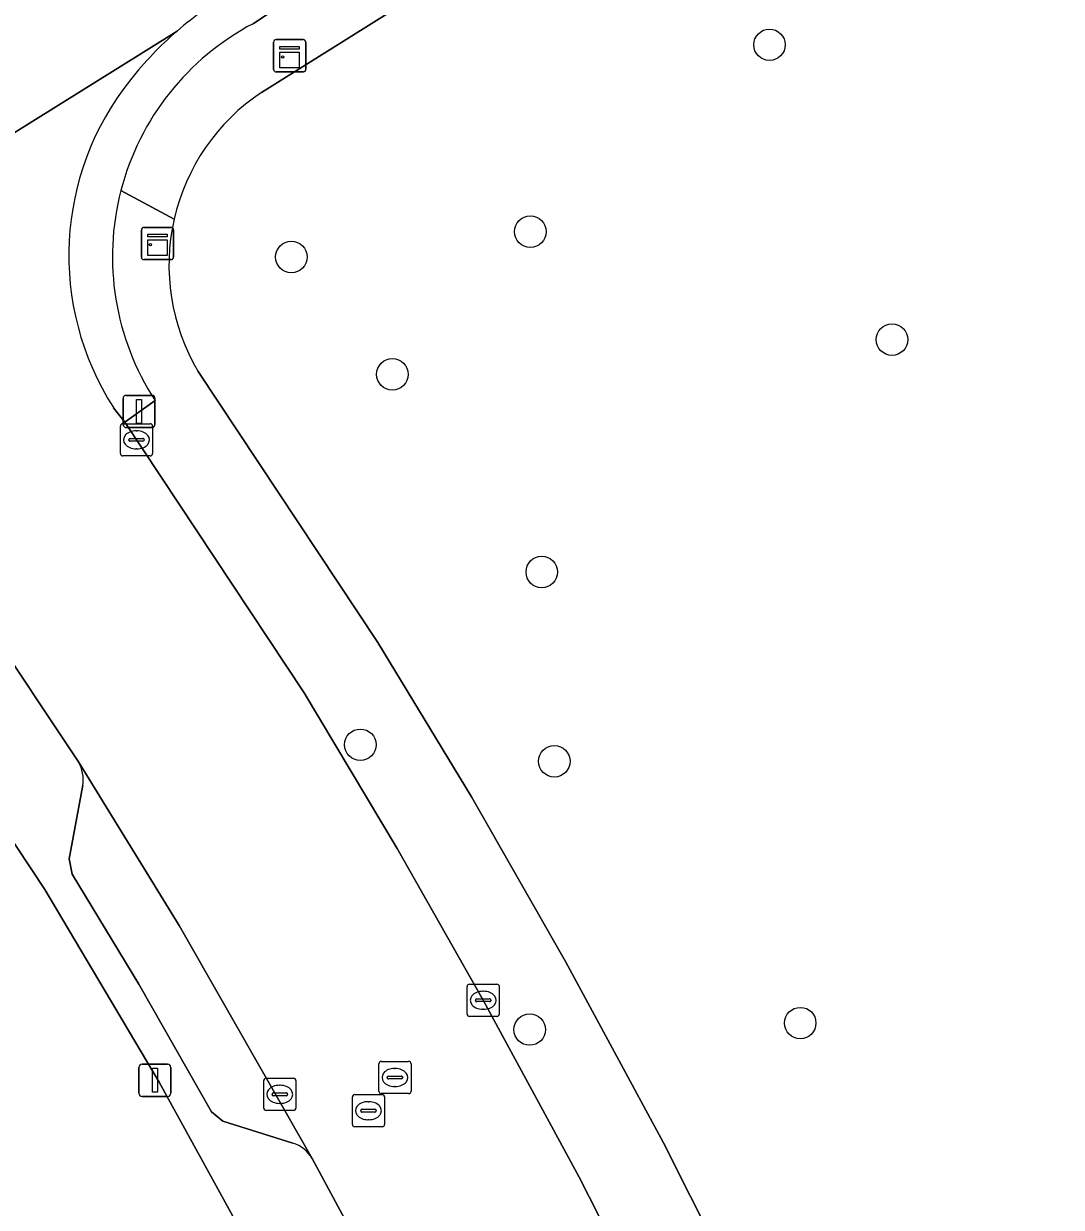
# Model space of a CAD drawing. Extents: x 158455 to 159797, y 387218 to 388672.
# Drawn here: x 158902.75 to 158934.95, y 387656.15 to 387692.88 of the extents above; entities that cross this region are included whole.
import ezdxf

# ---------------------------------------------------------------- set-up
doc = ezdxf.new("R2010")
doc.units = 0
for name, color, linetype in [('IMGEO_Boom', 7, 'Continuous'), ('IMGEO_Erf', 7, 'Continuous'), ('IMGEO_Groenvoorziening', 7, 'Continuous'), ('IMGEO_Kast', 7, 'Continuous'), ('IMGEO_Kolk', 7, 'Continuous'), ('IMGEO_Lichtmast', 7, 'Continuous'), ('IMGEO_Parkeervlak_open', 7, 'Continuous'), ('IMGEO_Rijbaan_lokaal_gesloten', 7, 'Continuous'), ('IMGEO_Rioolput', 7, 'Continuous'), ('IMGEO_Voetpad_open', 7, 'Continuous')]:
    doc.layers.add(name, color=color, linetype=linetype)

msp = doc.modelspace()

# ---------------------------------------------------------------- linework, layer by layer
at = {"layer": 'IMGEO_Boom'}
for centre in [(158925.895, 387692.227), (158918.47, 387686.427), (158911.056, 387685.644), (158929.699, 387683.08), (158914.191, 387682), (158918.827, 387675.869), (158913.196, 387670.506), (158919.214, 387669.995), (158926.848, 387661.869), (158918.453, 387661.67)]:
    msp.add_circle(centre, 0.489, dxfattribs=at)
at = {"layer": 'IMGEO_Erf'}
msp.add_lwpolyline([(158943.323, 387588.149), (158935.963, 387602.773), (158933.26, 387608.176), (158921.856, 387630.891), (158918.695, 387637.196), (158916.94, 387640.737), (158911.753, 387651.052), (158909.925, 387654.635), (158906.951, 387660.034), (158903.404, 387666.016), (158897.586, 387674.782)], dxfattribs=at)
at = {"layer": 'IMGEO_Groenvoorziening'}
for points in [[(158961.411, 387670.041), (158961.498, 387670.092), (158961.124, 387670.85), (158958.754, 387675.659), (158948.984, 387670.834), (158932.006, 387704.453), (158930.794, 387703.7), (158910.128, 387690.749)], [(158908.159, 387682.093), (158913.743, 387673.679), (158916.645, 387668.895), (158919.566, 387663.783), (158922.608, 387658.152), (158933.55, 387636.401), (158933.668, 387635.841), (158945.355, 387612.535), (158951.609, 387615.644), (158951.046, 387616.798), (158948.883, 387621.227), (158946.279, 387626.609), (158944.377, 387630.625), (159006.332, 387661.445), (159008.345, 387657.448), (159012.199, 387659.391)]]:
    msp.add_lwpolyline(points, dxfattribs=at)
for centre, radius, start, end in [((158913.699, 387685.384), 6.445, 123.6489, 167.1821), ((158913.697, 387685.385), 6.442, 167.1824, 210.7292)]:
    msp.add_arc(centre, radius, start, end, dxfattribs=at)
at = {"layer": 'IMGEO_Kast'}
for p, q in [((158910.503, 387691.463), (158910.503, 387692.304)), ((158910.503, 387692.304), (158910.503, 387691.463)), ((158910.578, 387692.388), (158911.419, 387692.388)), ((158911.419, 387692.388), (158910.578, 387692.388)), ((158911.503, 387692.313), (158911.503, 387691.472)), ((158911.503, 387691.472), (158911.503, 387692.313)), ((158911.428, 387691.388), (158910.587, 387691.388)), ((158910.587, 387691.388), (158911.428, 387691.388)), ((158906.475, 387686.561), (158907.316, 387686.561)), ((158907.316, 387686.561), (158906.475, 387686.561)), ((158906.4, 387685.636), (158906.4, 387686.477)), ((158906.4, 387686.477), (158906.4, 387685.636)), ((158907.4, 387686.486), (158907.4, 387685.645)), ((158907.4, 387685.645), (158907.4, 387686.486)), ((158907.325, 387685.561), (158906.484, 387685.561)), ((158906.484, 387685.561), (158907.325, 387685.561))]:
    msp.add_line(p, q, dxfattribs=at)
for points in [[(158910.698, 387692.178), (158911.298, 387692.178), (158911.298, 387692.093), (158910.698, 387692.093), (158910.698, 387692.178)], [(158910.698, 387692.003), (158911.298, 387692.003), (158911.298, 387691.514), (158910.698, 387691.514), (158910.698, 387692.003)], [(158906.595, 387686.351), (158907.195, 387686.351), (158907.195, 387686.266), (158906.595, 387686.266), (158906.595, 387686.351)], [(158906.595, 387686.176), (158907.195, 387686.176), (158907.195, 387685.687), (158906.595, 387685.687), (158906.595, 387686.176)]]:
    msp.add_lwpolyline(points, dxfattribs=at)
for centre in [(158910.782, 387691.852), (158906.679, 387686.025)]:
    msp.add_circle(centre, 0.0377, dxfattribs=at)
for centre, start, end in [((158910.581, 387692.31), 92.4484, 184.2845), ((158910.581, 387692.31), 92.4484, 184.2845), ((158911.425, 387692.31), 2.4484, 94.2845), ((158911.425, 387692.31), 2.4484, 94.2845), ((158910.581, 387691.466), 182.4484, 274.2845), ((158910.581, 387691.466), 182.4484, 274.2845), ((158911.425, 387691.466), 272.4484, 4.2845), ((158911.425, 387691.466), 272.4484, 4.2845), ((158906.478, 387686.483), 92.4484, 184.2845), ((158906.478, 387686.483), 92.4484, 184.2845), ((158907.322, 387686.483), 2.4484, 94.2845), ((158907.322, 387686.483), 2.4484, 94.2845), ((158906.478, 387685.639), 182.4484, 274.2845), ((158906.478, 387685.639), 182.4484, 274.2845), ((158907.322, 387685.639), 272.4484, 4.2845), ((158907.322, 387685.639), 272.4484, 4.2845)]:
    msp.add_arc(centre, 0.0779, start, end, dxfattribs=at)
at = {"layer": 'IMGEO_Kolk'}
for p, q in [((158905.747, 387679.542), (158905.747, 387680.394)), ((158905.822, 387680.468), (158906.674, 387680.468)), ((158906.748, 387680.394), (158906.748, 387679.542)), ((158906.006, 387679.962), (158906.006, 387679.974)), ((158906.444, 387679.925), (158906.046, 387679.925)), ((158906.049, 387680.011), (158906.447, 387680.011)), ((158906.235, 387680.248), (158906.26, 387680.248)), ((158906.49, 387679.974), (158906.49, 387679.962)), ((158906.258, 387679.688), (158906.233, 387679.688)), ((158906.674, 387679.468), (158905.822, 387679.468)), ((158916.583, 387663.078), (158917.435, 387663.078)), ((158916.508, 387662.152), (158916.508, 387663.004)), ((158916.996, 387662.858), (158917.021, 387662.858)), ((158917.509, 387663.004), (158917.509, 387662.152)), ((158916.767, 387662.572), (158916.767, 387662.584)), ((158917.205, 387662.535), (158916.807, 387662.535)), ((158916.81, 387662.621), (158917.208, 387662.621)), ((158917.019, 387662.298), (158916.994, 387662.298)), ((158917.251, 387662.584), (158917.251, 387662.572)), ((158917.435, 387662.078), (158916.583, 387662.078)), ((158910.195, 387659.233), (158910.195, 387660.085)), ((158910.27, 387660.159), (158911.122, 387660.159)), ((158911.196, 387660.085), (158911.196, 387659.233)), ((158910.683, 387659.939), (158910.708, 387659.939)), ((158910.454, 387659.653), (158910.454, 387659.665)), ((158910.892, 387659.616), (158910.494, 387659.616)), ((158910.497, 387659.702), (158910.895, 387659.702)), ((158910.706, 387659.379), (158910.681, 387659.379)), ((158910.938, 387659.665), (158910.938, 387659.653)), ((158911.122, 387659.159), (158910.27, 387659.159))]:
    msp.add_line(p, q, dxfattribs=at)
for points in [[(158905.747, 387679.542), (158905.747, 387680.394)], [(158905.822, 387680.468), (158906.674, 387680.468)], [(158906.748, 387680.394), (158906.748, 387679.542)], [(158906.674, 387679.468), (158905.822, 387679.468)], [(158916.583, 387663.078), (158917.435, 387663.078)], [(158916.508, 387662.152), (158916.508, 387663.004)], [(158917.509, 387663.004), (158917.509, 387662.152)], [(158917.435, 387662.078), (158916.583, 387662.078)], [(158910.195, 387659.233), (158910.195, 387660.085)], [(158910.27, 387660.159), (158911.122, 387660.159)], [(158911.196, 387660.085), (158911.196, 387659.233)], [(158911.122, 387659.159), (158910.27, 387659.159)]]:
    msp.add_lwpolyline(points, dxfattribs=at)
for centre, radius, start, end in [((158905.824, 387680.392), 0.0765, 91.552, 178.448), ((158905.824, 387680.392), 0.0765, 91.552, 178.448), ((158906.672, 387680.392), 0.0765, 1.552, 88.448), ((158906.672, 387680.392), 0.0765, 1.552, 88.448), ((158906.046, 387679.971), 0.0403, 85.8775, 175.7526), ((158906.043, 387679.961), 0.0366, 178.938, 274.7102), ((158906.447, 387679.968), 0.043, 264.8664, 352.4533), ((158906.451, 387679.973), 0.0386, 1.7309, 96.639), ((158905.824, 387679.544), 0.0765, 181.552, 268.448), ((158905.824, 387679.544), 0.0765, 181.552, 268.448), ((158906.672, 387679.544), 0.0765, 271.552, 358.448), ((158906.672, 387679.544), 0.0765, 271.552, 358.448), ((158916.585, 387663.002), 0.0765, 91.552, 178.448), ((158916.585, 387663.002), 0.0765, 91.552, 178.448), ((158917.433, 387663.002), 0.0765, 1.552, 88.448), ((158917.433, 387663.002), 0.0765, 1.552, 88.448), ((158916.807, 387662.581), 0.0403, 85.8775, 175.7526), ((158916.804, 387662.571), 0.0366, 178.938, 274.7102), ((158917.208, 387662.578), 0.043, 264.8664, 352.4533), ((158917.212, 387662.583), 0.0386, 1.7309, 96.639), ((158916.585, 387662.154), 0.0765, 181.552, 268.448), ((158916.585, 387662.154), 0.0765, 181.552, 268.448), ((158917.433, 387662.154), 0.0765, 271.552, 358.448), ((158917.433, 387662.154), 0.0765, 271.552, 358.448), ((158910.272, 387660.083), 0.0765, 91.552, 178.448), ((158910.272, 387660.083), 0.0765, 91.552, 178.448), ((158911.12, 387660.083), 0.0765, 1.552, 88.448), ((158911.12, 387660.083), 0.0765, 1.552, 88.448), ((158910.494, 387659.662), 0.0403, 85.8775, 175.7526), ((158910.491, 387659.652), 0.0366, 178.938, 274.7102), ((158910.895, 387659.659), 0.043, 264.8664, 352.4533), ((158910.899, 387659.664), 0.0386, 1.7309, 96.639), ((158910.272, 387659.235), 0.0765, 181.552, 268.448), ((158910.272, 387659.235), 0.0765, 181.552, 268.448), ((158911.12, 387659.235), 0.0765, 271.552, 358.448), ((158911.12, 387659.235), 0.0765, 271.552, 358.448)]:
    msp.add_arc(centre, radius, start, end, dxfattribs=at)
for centre, major_axis, ratio, start_param, end_param in [((158906.234, 387679.968), (-0.387, 0.002), 0.722429, 4.712389, 7.853982), ((158906.259, 387679.968), (-0.39, 0.002), 0.717154, 1.570796, 4.712389), ((158916.995, 387662.578), (-0.387, 0.002), 0.722429, 4.712389, 7.853982), ((158917.02, 387662.578), (-0.39, 0.002), 0.717154, 1.570796, 4.712389), ((158910.682, 387659.659), (-0.387, 0.002), 0.722429, 4.712389, 7.853982), ((158910.707, 387659.659), (-0.39, 0.002), 0.717154, 1.570796, 4.712389)]:
    msp.add_ellipse(centre, major_axis=major_axis, ratio=ratio, start_param=start_param, end_param=end_param, dxfattribs=at)
at = {"layer": 'IMGEO_Lichtmast'}
for p, q in [((158905.831, 387680.449), (158905.831, 387681.249)), ((158905.831, 387681.249), (158905.831, 387680.449)), ((158905.931, 387681.349), (158906.721, 387681.349)), ((158906.721, 387681.349), (158905.931, 387681.349)), ((158906.821, 387681.249), (158906.821, 387680.449)), ((158906.821, 387680.449), (158906.821, 387681.249)), ((158906.721, 387680.349), (158905.931, 387680.349)), ((158905.931, 387680.349), (158906.721, 387680.349)), ((158906.325, 387659.697), (158906.325, 387660.497)), ((158906.325, 387660.497), (158906.325, 387659.697)), ((158906.425, 387660.597), (158907.215, 387660.597)), ((158907.215, 387660.597), (158906.425, 387660.597)), ((158907.315, 387660.497), (158907.315, 387659.697)), ((158907.315, 387659.697), (158907.315, 387660.497)), ((158907.215, 387659.597), (158906.425, 387659.597)), ((158906.425, 387659.597), (158907.215, 387659.597))]:
    msp.add_line(p, q, dxfattribs=at)
for points in [[(158906.251, 387681.224), (158906.401, 387681.224), (158906.401, 387680.474), (158906.251, 387680.474), (158906.251, 387681.224)], [(158906.745, 387660.472), (158906.895, 387660.472), (158906.895, 387659.722), (158906.745, 387659.722), (158906.745, 387660.472)]]:
    msp.add_lwpolyline(points, dxfattribs=at)
for centre, start, end in [((158905.931, 387681.249), 90, 180), ((158905.931, 387681.249), 90, 180), ((158906.721, 387681.249), 0, 90), ((158906.721, 387681.249), 360, 90), ((158905.931, 387680.449), 180, 270), ((158905.931, 387680.449), 180, 270), ((158906.721, 387680.449), 270, 0), ((158906.721, 387680.449), 270, 0), ((158906.425, 387660.497), 90, 180), ((158906.425, 387660.497), 90, 180), ((158907.215, 387660.497), 0, 90), ((158907.215, 387660.497), 360, 90), ((158906.425, 387659.697), 180, 270), ((158906.425, 387659.697), 180, 270), ((158907.215, 387659.697), 270, 0), ((158907.215, 387659.697), 270, 0)]:
    msp.add_arc(centre, 0.1, start, end, dxfattribs=at)
at = {"layer": 'IMGEO_Parkeervlak_open'}
for points in [[(158911.705, 387657.663), (158907.576, 387664.901), (158904.447, 387669.973)], [(158904.577, 387669.257), (158904.161, 387666.967), (158904.252, 387666.494), (158906.318, 387663.074), (158908.577, 387659.12), (158908.924, 387658.83), (158911.102, 387658.148)]]:
    msp.add_lwpolyline(points, dxfattribs=at)
for centre, radius, start, end in [((158903.544, 387669.439), 1.049, 349.9985, 30.583), ((158910.753, 387657.096), 1.108, 30.7575, 71.6223)]:
    msp.add_arc(centre, radius, start, end, dxfattribs=at)
at = {"layer": 'IMGEO_Rijbaan_lokaal_gesloten'}
for points in [[(158789.305, 387636.07), (158782.556, 387631.666), (158790.258, 387619.355), (158883.627, 387677.735), (158887.243, 387680.019), (158907.509, 387692.653)], [(158907.509, 387692.653), (158887.243, 387680.019)], [(158905.886, 387680.514), (158905.536, 387680.967)], [(158952.06, 387593.215), (158951.418, 387594.547), (158944.884, 387607.596), (158927.789, 387641.751), (158919.992, 387657.088), (158917.009, 387662.578), (158914.339, 387667.291), (158911.457, 387672.114), (158905.886, 387680.514)], [(158900.847, 387675.374), (158901.529, 387674.337), (158904.447, 387669.973), (158907.576, 387664.901), (158911.705, 387657.663), (158914.511, 387652.445), (158919.71, 387642.093), (158921.465, 387638.578), (158924.613, 387632.28), (158936.019, 387609.551), (158938.739, 387604.133), (158945.43, 387590.82), (158945.878, 387589.923)]]:
    msp.add_lwpolyline(points, dxfattribs=at)
for centre, radius, start, end in [((158914.726, 387684.283), 11.052, 119.9141, 130.7661), ((158914.674, 387684.34), 10.975, 130.7577, 141.685), ((158912.866, 387685.69), 8.719, 141.2768, 212.7946)]:
    msp.add_arc(centre, radius, start, end, dxfattribs=at)
at = {"layer": 'IMGEO_Rioolput'}
for p, q in [((158913.768, 387659.757), (158913.768, 387660.609)), ((158913.843, 387660.683), (158914.695, 387660.683)), ((158914.256, 387660.463), (158914.281, 387660.463)), ((158914.769, 387660.609), (158914.769, 387659.757)), ((158914.027, 387660.177), (158914.027, 387660.189)), ((158914.465, 387660.14), (158914.067, 387660.14)), ((158914.07, 387660.226), (158914.468, 387660.226)), ((158914.511, 387660.189), (158914.511, 387660.177)), ((158914.279, 387659.903), (158914.254, 387659.903)), ((158912.947, 387658.725), (158912.947, 387659.577)), ((158913.022, 387659.651), (158913.874, 387659.651)), ((158913.435, 387659.431), (158913.46, 387659.431)), ((158914.695, 387659.683), (158913.843, 387659.683)), ((158913.948, 387659.577), (158913.948, 387658.725)), ((158913.206, 387659.145), (158913.206, 387659.157)), ((158913.644, 387659.108), (158913.246, 387659.108)), ((158913.249, 387659.194), (158913.647, 387659.194)), ((158913.69, 387659.157), (158913.69, 387659.145)), ((158913.874, 387658.651), (158913.022, 387658.651)), ((158913.458, 387658.871), (158913.433, 387658.871))]:
    msp.add_line(p, q, dxfattribs=at)
for points in [[(158913.768, 387659.757), (158913.768, 387660.609)], [(158913.843, 387660.683), (158914.695, 387660.683)], [(158914.769, 387660.609), (158914.769, 387659.757)], [(158912.947, 387658.725), (158912.947, 387659.577)], [(158913.022, 387659.651), (158913.874, 387659.651)], [(158914.695, 387659.683), (158913.843, 387659.683)], [(158913.948, 387659.577), (158913.948, 387658.725)], [(158913.874, 387658.651), (158913.022, 387658.651)]]:
    msp.add_lwpolyline(points, dxfattribs=at)
for centre, radius, start, end in [((158913.845, 387660.607), 0.0765, 91.552, 178.448), ((158913.845, 387660.607), 0.0765, 91.552, 178.448), ((158914.693, 387660.607), 0.0765, 1.552, 88.448), ((158914.693, 387660.607), 0.0765, 1.552, 88.448), ((158914.067, 387660.186), 0.0403, 85.8775, 175.7526), ((158914.064, 387660.176), 0.0366, 178.938, 274.7102), ((158914.468, 387660.183), 0.043, 264.8664, 352.4533), ((158914.472, 387660.188), 0.0386, 1.7309, 96.639), ((158913.845, 387659.759), 0.0765, 181.552, 268.448), ((158913.845, 387659.759), 0.0765, 181.552, 268.448), ((158914.693, 387659.759), 0.0765, 271.552, 358.448), ((158914.693, 387659.759), 0.0765, 271.552, 358.448), ((158913.024, 387659.575), 0.0765, 91.552, 178.448), ((158913.024, 387659.575), 0.0765, 91.552, 178.448), ((158913.872, 387659.575), 0.0765, 1.552, 88.448), ((158913.872, 387659.575), 0.0765, 1.552, 88.448), ((158913.246, 387659.154), 0.0403, 85.8775, 175.7526), ((158913.243, 387659.144), 0.0366, 178.938, 274.7102), ((158913.647, 387659.151), 0.043, 264.8664, 352.4533), ((158913.651, 387659.156), 0.0386, 1.7309, 96.639), ((158913.024, 387658.727), 0.0765, 181.552, 268.448), ((158913.024, 387658.727), 0.0765, 181.552, 268.448), ((158913.872, 387658.727), 0.0765, 271.552, 358.448), ((158913.872, 387658.727), 0.0765, 271.552, 358.448)]:
    msp.add_arc(centre, radius, start, end, dxfattribs=at)
for centre, major_axis, ratio, start_param, end_param in [((158914.255, 387660.183), (-0.387, 0.002), 0.722429, 4.712389, 7.853982), ((158914.28, 387660.183), (-0.39, 0.002), 0.717154, 1.570796, 4.712389), ((158913.434, 387659.151), (-0.387, 0.002), 0.722429, 4.712389, 7.853982), ((158913.459, 387659.151), (-0.39, 0.002), 0.717154, 1.570796, 4.712389)]:
    msp.add_ellipse(centre, major_axis=major_axis, ratio=ratio, start_param=start_param, end_param=end_param, dxfattribs=at)
at = {"layer": 'IMGEO_Voetpad_open'}
for points in [[(158930.794, 387703.7), (158929.167, 387706.293), (158910.284, 387694.532), (158910.916, 387693.582), (158909.866, 387692.883)], [(158910.128, 387690.749), (158930.794, 387703.7)], [(158909.866, 387692.883), (158910.916, 387693.582)], [(158907.415, 387686.814), (158905.764, 387687.707)], [(158905.764, 387687.707), (158907.415, 387686.814)], [(158933.55, 387636.401), (158922.608, 387658.152), (158919.566, 387663.783), (158916.645, 387668.895), (158913.743, 387673.679), (158908.159, 387682.093)], [(158905.536, 387680.967), (158905.886, 387680.514), (158906.826, 387681.188)], [(158906.826, 387681.188), (158905.886, 387680.514), (158911.457, 387672.114), (158914.339, 387667.291), (158917.009, 387662.578), (158919.992, 387657.088), (158927.789, 387641.751), (158944.884, 387607.596), (158945.355, 387607.843), (158951.877, 387594.81), (158952.504, 387595.008), (158953.469, 387593.046)], [(158904.447, 387669.973), (158901.529, 387674.337), (158900.576, 387673.682), (158899.206, 387675.635)], [(158897.586, 387674.782), (158903.404, 387666.016), (158906.951, 387660.034), (158909.925, 387654.635), (158911.753, 387651.052), (158914.511, 387652.445), (158911.705, 387657.663)], [(158904.252, 387666.494), (158904.161, 387666.967), (158904.577, 387669.257)], [(158911.102, 387658.148), (158908.924, 387658.83), (158908.577, 387659.12), (158906.318, 387663.074), (158904.252, 387666.494)]]:
    msp.add_lwpolyline(points, dxfattribs=at)
for centre, radius, start, end in [((158914.726, 387684.283), 11.052, 119.9141, 130.7661), ((158913.674, 387685.652), 8.172, 117.7706, 165.4355), ((158913.674, 387685.652), 8.172, 117.7706, 165.4355), ((158914.674, 387684.34), 10.975, 130.7577, 141.685), ((158912.866, 387685.69), 8.719, 141.2768, 212.7946), ((158913.699, 387685.384), 6.445, 123.6489, 167.1821), ((158913.671, 387685.649), 8.171, 165.4129, 213.0925), ((158913.671, 387685.649), 8.171, 165.4129, 213.0925), ((158913.697, 387685.385), 6.442, 167.1824, 210.7292), ((158903.544, 387669.439), 1.049, 349.9985, 30.583), ((158910.753, 387657.096), 1.108, 30.7575, 71.6223)]:
    msp.add_arc(centre, radius, start, end, dxfattribs=at)

doc.saveas('drawing.dxf')
